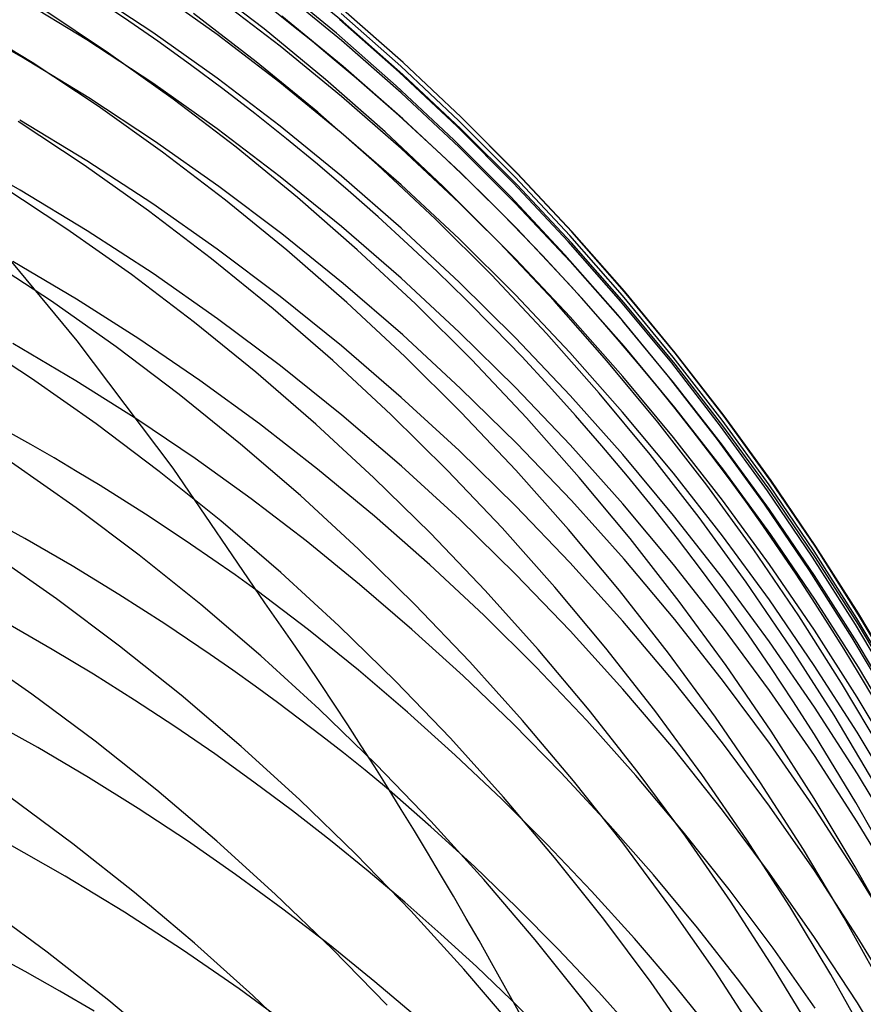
# Model space of a CAD drawing. Extents: x -383 to 1849, y -1185 to -529.
# Tile 846 of 870: x 1839.58 to 1844.78, y -922.63 to -916.56. Entities that reach past the tile are written whole.
import ezdxf

# ---------------------------------------------------------------- set-up
doc = ezdxf.new("R2010")
doc.units = 0
doc.layers.add('PREDEFINITO', color=7, linetype='CONTINUOUS')

msp = doc.modelspace()

# ---------------------------------------------------------------- linework, layer by layer
at = {"layer": 'PREDEFINITO'}
for p, q in [((1841.575492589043, -916.5766038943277, 579.8818756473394), (1841.198018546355, -916.266285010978, 579.8987007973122)), ((1841.088062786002, -916.619893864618, 565.9233117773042), (1840.700450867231, -916.3220688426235, 565.9069933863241)), ((1841.533338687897, -916.6453860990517, 569.9675210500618), (1841.155665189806, -916.3340754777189, 569.9590846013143)), ((1840.40244992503, -916.6416635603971, 589.9057402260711), (1839.996498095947, -916.3734632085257, 589.945605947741)), ((1840.798598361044, -916.6539436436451, 587.8650404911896), (1840.401887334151, -916.3710908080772, 587.9014977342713)), ((1841.564784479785, -916.6912354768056, 581.8666049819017), (1841.187183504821, -916.3811764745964, 581.8902850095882)), ((1839.997186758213, -916.6871368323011, 591.9394544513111), (1839.582669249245, -916.433768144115, 591.9820854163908)), ((1841.186986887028, -916.7253957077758, 585.8486473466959), (1840.799668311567, -916.4286555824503, 585.8815744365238)), ((1840.13062339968, -916.7681867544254, 559.8436550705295), (1839.724453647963, -916.4987025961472, 559.8188483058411)), ((1841.040073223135, -916.8226534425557, 563.9092662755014), (1840.652363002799, -916.5252416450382, 563.8888891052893)), ((1841.930185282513, -916.8487217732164, 573.9903991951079), (1841.562516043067, -916.5246933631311, 573.9908091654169)), ((1841.944000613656, -916.8269412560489, 575.817530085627), (1841.576531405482, -916.5031796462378, 575.8184068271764)), ((1841.944989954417, -916.8273872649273, 577.8294747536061), (1841.577576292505, -916.5042631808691, 577.8378245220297)), ((1839.658977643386, -916.827330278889, 557.8109977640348), (1839.24385262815, -916.5727425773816, 557.7850562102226)), ((1841.574808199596, -916.8505724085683, 583.864881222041), (1841.197324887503, -916.541175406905, 583.8941804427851)), ((1841.92018955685, -916.8854697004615, 571.9961625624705), (1841.552395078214, -916.5614968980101, 571.9923253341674)), ((1841.942937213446, -916.8993559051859, 579.8639503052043), (1841.575492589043, -916.5766038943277, 579.8818756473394)), ((1840.799317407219, -916.9235343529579, 589.8633347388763), (1840.40244992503, -916.6416635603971, 589.9057402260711)), ((1841.465982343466, -916.9306665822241, 565.9404970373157), (1841.088062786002, -916.619893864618, 565.9233117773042)), ((1841.901031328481, -916.9691971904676, 569.9762104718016), (1841.533338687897, -916.6453860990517, 569.9675210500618)), ((1839.593536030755, -916.7920406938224, 593.9645006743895), (1839.383146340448, -916.6713955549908, 593.987168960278)), ((1840.402940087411, -916.9545469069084, 591.8939169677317), (1839.997186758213, -916.6871368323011, 591.9394544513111)), ((1841.185942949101, -916.9500413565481, 587.826401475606), (1840.798598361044, -916.6539436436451, 587.8650404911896)), ((1841.932402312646, -917.013703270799, 581.8415521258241), (1841.564784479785, -916.6912354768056, 581.8666049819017)), ((1840.527745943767, -917.0514390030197, 559.8703243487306), (1840.13062339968, -916.7681867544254, 559.8436550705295)), ((1841.56463091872, -917.0349600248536, 585.8138484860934), (1841.186986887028, -916.7253957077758, 585.8486473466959)), ((1840.007903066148, -917.0440613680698, 593.9167154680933), (1839.593536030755, -916.7920406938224, 593.9645006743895)), ((1840.065308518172, -917.096107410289, 557.8391786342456), (1839.658977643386, -916.827330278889, 557.8109977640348)), ((1841.418093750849, -917.1329993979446, 563.9308133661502), (1841.040073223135, -916.8226534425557, 563.9092662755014)), ((1842.301139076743, -917.1627407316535, 575.8162394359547), (1841.944000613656, -916.8269412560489, 575.817530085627)), ((1842.302067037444, -917.1625221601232, 577.820409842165), (1841.944989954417, -916.8273872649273, 577.8294747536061)), ((1841.942264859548, -917.1723555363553, 583.8339835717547), (1841.574808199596, -916.8505724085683, 583.864881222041)), ((1842.277684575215, -917.2214944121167, 571.9999480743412), (1841.92018955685, -916.8854697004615, 571.9961625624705)), ((1842.287569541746, -917.1847842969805, 573.9896667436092), (1841.930185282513, -916.8487217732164, 573.9903991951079)), ((1841.186797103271, -917.2186201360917, 589.8184637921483), (1840.799317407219, -916.9235343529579, 589.8633347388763)), ((1841.563616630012, -917.2589279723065, 587.7856451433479), (1841.185942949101, -916.9500413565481, 587.826401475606)), ((1841.833906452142, -917.2539271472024, 565.9585221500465), (1841.465982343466, -916.9306665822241, 565.9404970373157)), ((1842.300052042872, -917.234085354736, 579.8449538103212), (1841.942937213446, -916.8993559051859, 579.8639503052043)), ((1840.79962537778, -917.2355460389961, 591.8455565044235), (1840.402940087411, -916.9545469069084, 591.8939169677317)), ((1842.258438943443, -917.3050485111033, 569.9851413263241), (1841.901031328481, -916.9691971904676, 569.9762104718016)), ((1840.413469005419, -917.3100168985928, 593.8657422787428), (1840.007903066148, -917.0440613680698, 593.9167154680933)), ((1840.915516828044, -917.3480026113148, 559.898806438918), (1840.527745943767, -917.0514390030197, 559.8703243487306)), ((1841.932296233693, -917.3568917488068, 585.7772335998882), (1841.56463091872, -917.0349600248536, 585.8138484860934)), ((1842.289733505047, -917.3481244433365, 581.8151654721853), (1841.932402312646, -917.013703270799, 581.8415521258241)), ((1840.462543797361, -917.3786181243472, 557.8695412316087), (1840.065308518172, -917.096107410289, 557.8391786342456)), ((1841.786121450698, -917.4558199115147, 563.9534955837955), (1841.418093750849, -917.1329993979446, 563.9308133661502)), ((1839.979480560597, -917.4576887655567, 555.8430497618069), (1839.573006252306, -917.1895535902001, 555.8115017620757)), ((1839.99701440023, -917.4318865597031, 595.8817924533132), (1839.582507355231, -917.1804987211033, 595.9347068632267)), ((1842.299394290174, -917.5060701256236, 583.801534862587), (1841.942264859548, -917.1723555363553, 583.8339835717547)), ((1842.634364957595, -917.5324206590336, 573.988615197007), (1842.287569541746, -917.1847842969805, 573.9896667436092)), ((1842.647646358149, -917.5101182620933, 575.8145395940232), (1842.301139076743, -917.1627407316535, 575.8162394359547)), ((1842.648507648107, -917.5092110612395, 577.810645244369), (1842.302067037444, -917.1625221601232, 577.820409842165)), ((1841.18693877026, -917.5296818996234, 591.7944566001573), (1840.79962537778, -917.2355460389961, 591.8455565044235)), ((1841.56458557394, -917.5264654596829, 589.7712016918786), (1841.186797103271, -917.2186201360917, 589.8184637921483)), ((1842.191532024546, -917.5892157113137, 565.9773600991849), (1841.833906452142, -917.2539271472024, 565.9585221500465)), ((1842.624576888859, -917.5691099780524, 572.0036781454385), (1842.277684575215, -917.2214944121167, 571.9999480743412)), ((1842.646536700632, -917.5803365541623, 579.8249152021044), (1842.300052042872, -917.234085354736, 579.8449538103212)), ((1840.809932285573, -917.5894604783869, 593.8116733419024), (1840.413469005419, -917.3100168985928, 593.8657422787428)), ((1841.931314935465, -917.5801475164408, 587.742835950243), (1841.563616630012, -917.2589279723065, 587.7856451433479)), ((1842.60525736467, -917.6524798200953, 569.9943020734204), (1842.258438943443, -917.3050485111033, 569.9851413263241)), ((1841.293631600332, -917.6574208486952, 559.9290516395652), (1840.915516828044, -917.3480026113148, 559.898806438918)), ((1842.289678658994, -917.6907340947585, 585.7388584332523), (1841.932296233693, -917.3568917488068, 585.7772335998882)), ((1842.636474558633, -917.6940435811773, 581.7874840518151), (1842.289733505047, -917.3481244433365, 581.8151654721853)), ((1840.402761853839, -917.6971922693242, 595.8253996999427), (1839.99701440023, -917.4318865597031, 595.8817924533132)), ((1840.850382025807, -917.6744065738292, 557.902027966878), (1840.462543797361, -917.3786181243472, 557.8695412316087)), ((1839.584776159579, -917.6120275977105, 597.889571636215), (1839.374406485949, -917.4921517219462, 597.9170622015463)), ((1840.376869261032, -917.7395108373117, 555.8770895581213), (1839.979480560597, -917.4576887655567, 555.8430497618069)), ((1842.143853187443, -917.7906553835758, 563.9772781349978), (1841.786121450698, -917.4558199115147, 563.9534955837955)), ((1841.564576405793, -917.8365021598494, 591.7407007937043), (1841.18693877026, -917.5296818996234, 591.7944566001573)), ((1841.932379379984, -917.8466148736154, 589.7216227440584), (1841.56458557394, -917.5264654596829, 589.7712016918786)), ((1842.645895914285, -917.8512615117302, 583.7675824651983), (1842.299394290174, -917.5060701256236, 583.801534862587)), ((1842.970267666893, -917.8911705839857, 573.987247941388), (1842.634364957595, -917.5324206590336, 573.988615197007)), ((1842.983222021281, -917.8686140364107, 575.8124352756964), (1842.647646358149, -917.5101182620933, 575.8145395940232)), ((1842.984011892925, -917.8669971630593, 577.8001964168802), (1842.648507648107, -917.5092110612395, 577.810645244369)), ((1839.872987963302, -917.8520061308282, 553.853170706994), (1839.46643917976, -917.5847503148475, 553.8183001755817)), ((1839.999137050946, -917.8624329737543, 597.831711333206), (1839.584776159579, -917.6120275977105, 597.889571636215)), ((1841.196991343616, -917.8819453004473, 593.7546008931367), (1840.809932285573, -917.5894604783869, 593.8116733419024)), ((1842.28873339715, -917.9132440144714, 587.6980383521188), (1841.931314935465, -917.5801475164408, 587.742835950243)), ((1842.538555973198, -917.9360724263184, 565.9969838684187), (1842.191532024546, -917.5892157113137, 565.9773600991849)), ((1842.960563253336, -917.9278553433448, 572.0073490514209), (1842.624576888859, -917.5691099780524, 572.0036781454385)), ((1842.982090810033, -917.9376538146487, 579.8038635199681), (1842.646536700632, -917.5803365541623, 579.8249152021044)), ((1841.228521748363, -917.9830169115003, 557.9365812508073), (1840.850382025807, -917.6744065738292, 557.902027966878)), ((1841.661785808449, -917.979236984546, 559.9610102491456), (1841.293631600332, -917.6574208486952, 559.9290516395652)), ((1842.941182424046, -918.0110308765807, 570.0036811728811), (1842.60525736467, -917.6524798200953, 569.9943020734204)), ((1840.764870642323, -918.0345653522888, 555.9135561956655), (1840.376869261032, -917.7395108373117, 555.8770895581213)), ((1840.799445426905, -917.9759668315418, 595.7656306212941), (1840.402761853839, -917.6971922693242, 595.8253996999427)), ((1842.636474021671, -918.036030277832, 585.6987787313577), (1842.289678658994, -917.6907340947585, 585.7388584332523)), ((1842.972321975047, -918.0510052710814, 581.7585468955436), (1842.636474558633, -917.6940435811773, 581.7874840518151)), ((1842.490985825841, -918.1370462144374, 564.0021262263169), (1842.143853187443, -917.7906553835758, 563.9772781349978)), ((1839.937596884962, -918.5399911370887, 600.7699130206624), (1839.325386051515, -917.8034295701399, 599.3525737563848)), ((1840.270524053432, -918.1328761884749, 553.8908354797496), (1839.872987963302, -917.8520061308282, 553.853170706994)), ((1841.932234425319, -918.1555544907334, 591.6843726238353), (1841.564576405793, -917.8365021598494, 591.7407007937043)), ((1842.289875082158, -918.1786129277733, 589.6698012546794), (1841.932379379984, -917.8466148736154, 589.7216227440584)), ((1842.981469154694, -918.2074750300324, 583.7321737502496), (1842.645895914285, -917.8512615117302, 583.7675824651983)), ((1840.40474008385, -918.1266712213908, 597.7701043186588), (1839.999137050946, -917.8624329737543, 597.831711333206)), ((1841.574344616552, -918.1870245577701, 593.6946171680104), (1841.196991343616, -917.8819453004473, 593.7546008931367)), ((1842.635567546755, -918.2577614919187, 587.6513168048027), (1842.28873339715, -917.9132440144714, 587.6980383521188)), ((1843.294973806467, -918.2605737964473, 573.9855683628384), (1842.970267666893, -917.8911705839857, 573.987247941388)), ((1843.307565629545, -918.2377682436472, 575.8099311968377), (1842.983222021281, -917.8686140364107, 575.8124352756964)), ((1843.308279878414, -918.2354236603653, 577.7890788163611), (1842.984011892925, -917.8669971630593, 577.8001964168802)), ((1841.18676083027, -918.2677612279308, 595.7025872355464), (1840.799445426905, -917.9759668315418, 595.7656306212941)), ((1841.596661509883, -918.3039932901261, 557.9731434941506), (1841.228521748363, -917.9830169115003, 557.9365812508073)), ((1842.019675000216, -918.3129942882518, 559.9946325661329), (1841.661785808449, -917.979236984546, 559.9610102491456)), ((1842.874675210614, -918.2940374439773, 566.0173664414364), (1842.538555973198, -917.9360724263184, 565.9969838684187)), ((1843.285340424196, -918.2972694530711, 572.0109570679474), (1842.960563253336, -917.9278553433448, 572.0073490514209)), ((1843.306413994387, -918.3055814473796, 579.7818278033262), (1842.982090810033, -917.9376538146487, 579.8038635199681)), ((1839.778286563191, -918.2970220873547, 551.8737770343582), (1839.371701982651, -918.0305047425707, 551.835551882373)), ((1841.143182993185, -918.3423978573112, 555.9523847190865), (1840.764870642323, -918.0345653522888, 555.9135561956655)), ((1842.972378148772, -918.3923235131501, 585.6570502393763), (1842.636474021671, -918.036030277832, 585.6987787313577)), ((1843.265909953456, -918.3802414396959, 570.013267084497), (1842.941182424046, -918.0110308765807, 570.0036811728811)), ((1839.932120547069, -918.28408826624, 599.7819917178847), (1839.540731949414, -918.0519658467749, 599.8403149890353)), ((1843.296972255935, -918.418554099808, 581.728393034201), (1842.972321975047, -918.0510052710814, 581.7585468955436)), ((1840.658741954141, -918.4269096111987, 553.931222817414), (1840.270524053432, -918.1328761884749, 553.8908354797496)), ((1840.801281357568, -918.4042959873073, 597.7048612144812), (1840.40474008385, -918.1266712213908, 597.7701043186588)), ((1842.28960896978, -918.4863865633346, 591.6255556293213), (1841.932234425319, -918.1555544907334, 591.6843726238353)), ((1842.827216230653, -918.4945328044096, 564.028005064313), (1842.490985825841, -918.1370462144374, 564.0021262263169)), ((1841.941690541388, -918.5042514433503, 593.6318144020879), (1841.574344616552, -918.1870245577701, 593.6946171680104)), ((1842.636769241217, -918.5220041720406, 589.6158115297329), (1842.289875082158, -918.1786129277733, 589.6698012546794)), ((1843.305813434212, -918.5742560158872, 583.6953560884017), (1842.981469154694, -918.2074750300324, 583.7321737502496)), ((1840.315755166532, -918.5284442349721, 599.720098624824), (1839.932120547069, -918.28408826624, 599.7819917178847)), ((1841.564403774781, -918.5721264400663, 595.6363715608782), (1841.18676083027, -918.2677612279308, 595.7025872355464)), ((1842.971512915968, -918.6132439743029, 587.6027357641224), (1842.635567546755, -918.2577614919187, 587.6513168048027)), ((1843.60817951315, -918.6401700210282, 573.9835798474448), (1843.294973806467, -918.2605737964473, 573.9855683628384)), ((1843.620376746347, -918.6171210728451, 575.8070320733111), (1843.307565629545, -918.2377682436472, 575.8099311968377)), ((1843.621011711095, -918.6140337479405, 577.7773078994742), (1843.308279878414, -918.2354236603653, 577.7890788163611)), ((1840.175837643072, -918.5770731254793, 551.9151026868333), (1839.778286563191, -918.2970220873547, 551.8737770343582)), ((1841.511504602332, -918.6625538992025, 555.993510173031), (1841.143182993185, -918.3423978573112, 555.9523847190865)), ((1841.95449985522, -918.636879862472, 558.0116571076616), (1841.596661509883, -918.3039932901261, 557.9731434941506)), ((1842.366994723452, -918.6582360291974, 560.0298688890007), (1842.019675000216, -918.3129942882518, 559.9946325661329)), ((1843.199586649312, -918.6626509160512, 566.0384808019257), (1842.874675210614, -918.2940374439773, 566.0173664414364)), ((1843.598605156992, -918.6768912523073, 572.0144984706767), (1843.285340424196, -918.2972694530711, 572.0109570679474)), ((1843.619205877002, -918.6836637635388, 579.758837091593), (1843.306413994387, -918.3055814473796, 579.7818278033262)), ((1841.188456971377, -918.6948609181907, 597.6360926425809), (1840.801281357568, -918.4042959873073, 597.7048612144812)), ((1843.297086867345, -918.7591570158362, 585.61372870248), (1842.972378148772, -918.3923235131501, 585.6570502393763)), ((1843.579135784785, -918.7596512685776, 570.0230482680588), (1843.265909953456, -918.3802414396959, 570.013267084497)), ((1841.037336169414, -918.7336555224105, 553.9742610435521), (1840.658741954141, -918.4269096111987, 553.931222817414)), ((1843.61012190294, -918.7962346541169, 581.697061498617), (1843.296972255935, -918.418554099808, 581.728393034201)), ((1839.654821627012, -918.772268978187, 549.9037548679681), (1839.247674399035, -918.5062047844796, 549.862129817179)), ((1840.691384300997, -918.7846662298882, 599.6547344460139), (1840.315755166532, -918.5284442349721, 599.720098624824)), ((1842.298727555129, -918.8331791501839, 593.5662848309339), (1841.941690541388, -918.5042514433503, 593.6318144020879)), ((1842.636396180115, -918.8285460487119, 591.5643333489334), (1842.28960896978, -918.4863865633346, 591.6255556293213)), ((1842.972758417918, -918.8763331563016, 589.5597278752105), (1842.636769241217, -918.5220041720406, 589.6158115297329)), ((1843.152241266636, -918.8626555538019, 564.054879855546), (1842.827216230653, -918.4945328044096, 564.028005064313)), ((1839.929033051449, -918.7858956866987, 601.7130623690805), (1839.540442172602, -918.5567632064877, 601.7753879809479)), ((1840.527951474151, -919.3240878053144, 602.1619014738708), (1839.937596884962, -918.5399911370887, 600.7699130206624)), ((1840.564051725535, -918.8702099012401, 551.9594499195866), (1840.175837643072, -918.5770731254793, 551.9151026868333)), ((1841.932069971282, -918.8886134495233, 595.5670856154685), (1841.564403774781, -918.5721264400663, 595.6363715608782)), ((1843.618628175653, -918.9511498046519, 583.6571768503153), (1843.305813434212, -918.5742560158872, 583.6953560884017)), ((1842.301735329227, -918.9812207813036, 558.052064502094), (1841.95449985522, -918.636879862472, 558.0116571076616)), ((1843.296265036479, -918.9792354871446, 587.5523596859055), (1842.971512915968, -918.6132439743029, 587.6027357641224)), ((1843.90958092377, -919.029498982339, 573.9812857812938), (1843.60817951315, -918.6401700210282, 573.9835798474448)), ((1843.921354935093, -919.0062127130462, 575.8037426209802), (1843.620376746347, -918.6171210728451, 575.8070320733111)), ((1843.921907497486, -919.0023706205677, 577.7648991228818), (1843.621011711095, -918.6140337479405, 577.7773078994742)), ((1841.56596302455, -918.9979196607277, 597.563909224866), (1841.188456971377, -918.6948609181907, 597.6360926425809)), ((1841.869533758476, -918.994579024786, 556.0368676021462), (1841.511504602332, -918.6625538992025, 555.993510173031)), ((1842.703440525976, -919.0145054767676, 560.0666695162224), (1842.366994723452, -918.6582360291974, 560.0298688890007)), ((1843.51298720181, -919.0414529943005, 566.0602999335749), (1843.199586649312, -918.6626509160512, 566.0384808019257)), ((1843.900054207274, -919.0662596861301, 572.0179695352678), (1843.598605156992, -918.6768912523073, 572.0144984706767)), ((1843.920166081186, -919.0714450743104, 579.734920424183), (1843.619205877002, -918.6836637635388, 579.758837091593)), ((1841.406001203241, -919.0526630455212, 554.0198784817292), (1841.037336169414, -918.7336555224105, 553.9742610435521)), ((1843.610296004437, -919.1360740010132, 585.5688698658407), (1843.297086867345, -918.7591570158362, 585.61372870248)), ((1843.88055574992, -919.1488001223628, 570.0330131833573), (1843.579135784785, -918.7596512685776, 570.0230482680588)), ((1840.052964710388, -919.0518647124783, 549.9488035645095), (1839.654821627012, -918.772268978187, 549.9037548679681)), ((1840.309981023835, -919.0270143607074, 601.6469849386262), (1839.929033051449, -918.7858956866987, 601.7130623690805)), ((1841.058756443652, -919.0523867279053, 599.585997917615), (1840.691384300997, -918.7846662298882, 599.6547344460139)), ((1842.972292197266, -919.1815806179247, 591.5007893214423), (1842.636396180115, -918.8285460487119, 591.5643333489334)), ((1843.911467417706, -919.1835915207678, 581.6645913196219), (1843.61012190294, -918.7962346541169, 581.697061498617)), ((1840.942625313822, -919.1759844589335, 552.0067398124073), (1840.564051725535, -918.8702099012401, 551.9594499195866)), ((1842.289455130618, -919.2167732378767, 595.4948314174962), (1841.932069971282, -918.8886134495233, 595.5670856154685)), ((1842.64515409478, -919.1733608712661, 593.4981206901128), (1842.298727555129, -918.8331791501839, 593.5662848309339)), ((1843.297539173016, -919.2411444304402, 589.5016245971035), (1842.972758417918, -918.8763331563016, 589.5597278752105)), ((1843.46575779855, -919.2409548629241, 564.0827158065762), (1843.152241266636, -918.8626555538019, 564.054879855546)), ((1843.919612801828, -919.3377017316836, 583.6176834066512), (1843.618628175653, -918.9511498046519, 583.6571768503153)), ((1841.933495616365, -919.3130258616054, 597.4884215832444), (1841.56596302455, -918.9979196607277, 597.563909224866)), ((1842.216968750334, -919.3380187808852, 556.0823920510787), (1841.869533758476, -918.994579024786, 556.0368676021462)), ((1842.638066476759, -919.3365601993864, 558.0943080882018), (1842.301735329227, -918.9812207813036, 558.052064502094)), ((1843.609519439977, -919.3552800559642, 587.5002530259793), (1843.296265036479, -918.9792354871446, 587.5523596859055)), ((1844.21019975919, -919.4045833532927, 575.8000675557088), (1843.921354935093, -919.0062127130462, 575.8037426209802)), ((1844.210667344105, -919.3999774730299, 577.7518679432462), (1843.921907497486, -919.0023706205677, 577.7648991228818)), ((1840.441798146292, -919.3445407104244, 549.997188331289), (1840.052964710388, -919.0518647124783, 549.9488035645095)), ((1840.6627069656, -919.2655477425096, 601.5811918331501), (1840.309981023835, -919.0270143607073, 601.6469849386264)), ((1841.41762008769, -919.3312382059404, 599.5139877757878), (1841.058756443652, -919.0523867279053, 599.585997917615)), ((1841.764431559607, -919.3834813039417, 554.0680034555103), (1841.406001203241, -919.0526630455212, 554.0198784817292)), ((1843.02870795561, -919.3813459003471, 560.1049847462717), (1842.703440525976, -919.0145054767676, 560.0666695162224)), ((1843.814573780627, -919.429983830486, 566.0827968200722), (1843.51298720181, -919.0414529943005, 566.0602999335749)), ((1844.189384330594, -919.4649136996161, 572.0213665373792), (1843.900054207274, -919.0662596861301, 572.0179695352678)), ((1844.198874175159, -919.4281004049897, 573.9786895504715), (1843.90958092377, -919.029498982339, 573.9812857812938)), ((1844.20899423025, -919.4684696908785, 579.71010684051), (1843.920166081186, -919.0714450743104, 579.734920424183)), ((1841.311254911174, -919.4939488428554, 552.0568934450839), (1840.942625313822, -919.1759844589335, 552.0067398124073)), ((1842.980668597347, -919.5243497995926, 593.4274142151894), (1842.64515409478, -919.1733608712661, 593.4981206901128)), ((1843.296993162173, -919.5450379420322, 591.4350070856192), (1842.972292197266, -919.1815806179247, 591.5007893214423)), ((1843.911701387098, -919.522617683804, 585.5225294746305), (1843.610296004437, -919.1360740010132, 585.5688698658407)), ((1844.169865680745, -919.547227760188, 570.0431502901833), (1843.88055574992, -919.1488001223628, 570.0330131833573)), ((1844.200705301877, -919.58016928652, 581.6310215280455), (1843.911467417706, -919.1835915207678, 581.6645913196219)), ((1842.636254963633, -919.5561567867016, 595.4197109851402), (1842.289455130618, -919.2167732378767, 595.4948314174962)), ((1843.610808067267, -919.6159825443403, 589.4415760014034), (1843.297539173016, -919.2411444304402, 589.5016245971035)), ((1843.767462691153, -919.6289711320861, 564.1114781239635), (1843.46575779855, -919.2409548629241, 564.0827158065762)), ((1839.930396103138, -919.568612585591, 547.9928932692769), (1839.532032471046, -919.2899085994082, 547.9442132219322)), ((1841.008181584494, -919.5141630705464, 601.5122284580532), (1840.6627069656, -919.2655477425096, 601.5811918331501)), ((1842.290750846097, -919.6397331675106, 597.4097403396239), (1841.933495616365, -919.3130258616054, 597.4884215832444)), ((1840.821016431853, -919.6498456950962, 550.048821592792), (1840.441798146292, -919.3445407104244, 549.997188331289)), ((1841.093305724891, -920.153513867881, 603.5278983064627), (1840.527951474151, -919.3240878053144, 602.1619014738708)), ((1841.7677237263, -919.6208531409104, 599.4388027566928), (1841.41762008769, -919.3312382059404, 599.5139877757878)), ((1842.553507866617, -919.6924187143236, 556.1300185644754), (1842.216968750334, -919.3380187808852, 556.0823920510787)), ((1842.963191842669, -919.7024422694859, 558.138330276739), (1842.638066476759, -919.3365601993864, 558.0943080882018)), ((1843.91097165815, -919.740921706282, 587.4464802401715), (1843.609519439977, -919.3552800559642, 587.5002530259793)), ((1844.20846673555, -919.7334571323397, 583.5769231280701), (1843.919612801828, -919.3377017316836, 583.6176834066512)), ((1842.112321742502, -919.7256594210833, 554.1185642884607), (1841.764431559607, -919.3834813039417, 554.0680034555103)), ((1843.342492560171, -919.7583005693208, 560.1447648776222), (1843.02870795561, -919.3813459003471, 560.1049847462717)), ((1844.104043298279, -919.8277835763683, 566.1059444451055), (1843.814573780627, -919.429983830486, 566.0827968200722)), ((1844.475755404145, -919.8355140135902, 573.9757945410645), (1844.198874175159, -919.4281004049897, 573.9786895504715)), ((1844.486610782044, -919.8117731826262, 575.7960115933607), (1844.21019975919, -919.4045833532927, 575.8000675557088)), ((1844.486991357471, -919.80639750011, 577.7382298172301), (1844.210667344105, -919.3999774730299, 577.7518679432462)), ((1841.669637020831, -919.823655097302, 552.1098318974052), (1841.311254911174, -919.4939488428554, 552.0568934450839)), ((1844.466292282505, -919.8723922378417, 572.0246857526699), (1844.189384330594, -919.4649136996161, 572.0213665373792)), ((1844.485389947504, -919.8742819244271, 579.6844253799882), (1844.20899423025, -919.4684696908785, 579.71010684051)), ((1841.346197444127, -919.7725588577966, 601.4401821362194), (1841.008181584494, -919.5141630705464, 601.5122284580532)), ((1842.972165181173, -919.906315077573, 595.3418263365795), (1842.636254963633, -919.5561567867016, 595.4197109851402)), ((1843.304969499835, -919.885699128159, 593.3542576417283), (1842.980668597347, -919.5243497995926, 593.4274142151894)), ((1843.610195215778, -919.9184656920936, 591.3670701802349), (1843.296993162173, -919.5450379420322, 591.4350070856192)), ((1844.200998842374, -919.918331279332, 585.4747632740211), (1843.911701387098, -919.522617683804, 585.5225294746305)), ((1844.446761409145, -919.95447394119, 570.0534480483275), (1844.169865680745, -919.547227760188, 570.0431502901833)), ((1840.319466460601, -919.8603299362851, 548.0452091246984), (1839.930396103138, -919.568612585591, 547.9928932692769)), ((1843.912261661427, -920.0003920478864, 589.3796563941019), (1843.610808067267, -919.6159825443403, 589.4415760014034)), ((1844.477532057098, -919.9855125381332, 581.5963911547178), (1844.200705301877, -919.58016928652, 581.6310215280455)), ((1841.190314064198, -919.9673283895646, 550.1036157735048), (1840.821016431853, -919.6498456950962, 550.048821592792)), ((1842.108815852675, -919.9208640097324, 599.3605415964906), (1841.7677237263, -919.6208531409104, 599.4388027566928)), ((1842.637424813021, -919.9775952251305, 597.3279761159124), (1842.290750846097, -919.6397331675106, 597.4097403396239)), ((1844.057052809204, -920.0262447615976, 564.141132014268), (1843.767462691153, -919.6289711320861, 564.1114781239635)), ((1842.449366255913, -920.0787465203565, 554.1714893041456), (1842.112321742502, -919.7256594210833, 554.1185642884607)), ((1842.878849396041, -920.0573243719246, 556.1796821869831), (1842.553507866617, -919.6924187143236, 556.1300185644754)), ((1843.27680997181, -920.0784111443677, 558.1840734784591), (1842.963191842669, -919.7024422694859, 558.138330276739)), ((1844.200317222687, -920.1357044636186, 587.3911057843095), (1843.91097165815, -919.740921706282, 587.4464802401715)), ((1844.48488939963, -920.1379613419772, 583.5349433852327), (1844.20846673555, -919.7334571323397, 583.5769231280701)), ((1841.676547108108, -920.0404336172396, 601.3651401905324), (1841.346197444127, -919.7725588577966, 601.4401821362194)), ((1843.644489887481, -920.1449127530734, 560.1859602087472), (1843.342492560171, -919.7583005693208, 560.1447648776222)), ((1839.808325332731, -920.1291635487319, 546.0488951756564), (1839.410087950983, -919.8513797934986, 545.996578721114)), ((1840.698937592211, -920.164610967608, 548.1010657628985), (1840.319466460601, -919.8603299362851, 548.0452091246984)), ((1842.017468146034, -920.1646552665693, 552.1654762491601), (1841.669637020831, -919.823655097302, 552.1098318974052)), ((1844.381092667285, -920.2343923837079, 566.1297157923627), (1844.104043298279, -919.8277835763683, 566.1059444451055)), ((1844.73992074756, -920.2512795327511, 573.9726041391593), (1844.475755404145, -919.8355140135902, 573.9757945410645)), ((1844.750287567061, -920.2273223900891, 575.7915794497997), (1844.486610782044, -919.8117731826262, 575.7960115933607)), ((1844.750579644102, -920.2211738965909, 577.7240002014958), (1844.486991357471, -919.80639750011, 577.7382298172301)), ((1842.440644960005, -920.2309032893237, 599.2793030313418), (1842.108815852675, -919.9208640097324, 599.3605415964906)), ((1843.296881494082, -920.266799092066, 595.2612794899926), (1842.972165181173, -919.906315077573, 595.3418263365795)), ((1843.617755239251, -920.2569620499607, 593.2787432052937), (1843.304969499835, -919.885699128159, 593.3542576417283)), ((1843.91159449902, -920.301411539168, 591.2970621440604), (1843.610195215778, -919.9184656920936, 591.3670701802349)), ((1844.477884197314, -920.3227580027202, 585.4256270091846), (1844.200998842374, -919.918331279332, 585.4747632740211)), ((1844.730474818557, -920.2882342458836, 572.0279234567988), (1844.466292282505, -919.8723922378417, 572.0246857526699)), ((1844.749052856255, -920.2884260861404, 579.6579050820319), (1844.485389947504, -919.8742819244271, 579.6844253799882)), ((1841.549385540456, -920.2965375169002, 550.1614832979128), (1841.190314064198, -919.9673283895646, 550.1036157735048)), ((1842.973213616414, -920.326165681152, 597.2432395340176), (1842.637424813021, -919.9775952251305, 597.3279761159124)), ((1844.710938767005, -920.3700784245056, 570.0638949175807), (1844.446761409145, -919.95447394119, 570.0534480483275)), ((1841.999023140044, -920.3174858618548, 601.287189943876), (1841.676547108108, -920.0404336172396, 601.3651401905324)), ((1844.201596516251, -920.3939174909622, 589.3159400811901), (1843.912261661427, -920.0003920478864, 589.3796563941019)), ((1844.334225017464, -920.4323161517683, 564.1716426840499), (1844.057052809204, -920.0262447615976, 564.141132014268)), ((1844.741644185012, -920.399165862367, 581.560739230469), (1844.477532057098, -919.9855125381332, 581.5963911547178)), ((1841.360539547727, -920.3206578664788, 603.3383407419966), (1841.04537874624, -920.0799173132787, 603.4105975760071)), ((1842.775259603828, -920.4422917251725, 554.2267068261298), (1842.449366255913, -920.0787465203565, 554.1714893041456)), ((1843.192691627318, -920.4322813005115, 556.2313179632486), (1842.878849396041, -920.0573243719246, 556.1796821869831)), ((1843.578619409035, -920.4640109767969, 558.2314801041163), (1843.27680997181, -920.0784111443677, 558.1840734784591)), ((1840.197275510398, -920.4198488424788, 546.1051338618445), (1839.808325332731, -920.1291635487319, 546.0488951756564)), ((1841.068503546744, -920.4810059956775, 548.1603681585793), (1840.698937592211, -920.164610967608, 548.1010657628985)), ((1842.354444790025, -920.5165013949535, 552.2237475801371), (1842.017468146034, -920.1646552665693, 552.1654762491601)), ((1843.934395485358, -920.5407257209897, 560.2285210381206), (1843.644489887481, -920.1449127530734, 560.1859602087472)), ((1844.477251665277, -920.5391723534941, 587.3341941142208), (1844.200317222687, -920.1357044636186, 587.3911057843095)), ((1844.748580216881, -920.5507596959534, 583.4917915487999), (1844.48488939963, -920.1379613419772, 583.5349433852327)), ((1845.001132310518, -920.6438498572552, 577.7091945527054), (1844.750579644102, -920.2211738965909, 577.7240002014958)), ((1842.762959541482, -920.5506034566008, 599.1951857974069), (1842.440644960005, -920.2309032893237, 599.2793030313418)), ((1843.610099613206, -920.6371598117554, 595.1781724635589), (1843.296881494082, -920.266799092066, 595.2612794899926)), ((1843.918724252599, -920.6376917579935, 593.2009631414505), (1843.617755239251, -920.2569620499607, 593.2787432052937)), ((1844.645418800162, -920.6493504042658, 566.1540838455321), (1844.381092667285, -920.2343923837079, 566.1297157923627)), ((1844.991066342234, -920.6749366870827, 573.9691217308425), (1844.73992074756, -920.2512795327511, 573.9726041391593)), ((1845.000929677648, -920.650771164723, 575.7867758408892), (1844.750287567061, -920.2273223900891, 575.7915794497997)), ((1839.782202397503, -920.4405997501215, 607.4752859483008), (1839.52324419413, -920.2924915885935, 607.525055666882)), ((1841.669007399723, -920.5696042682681, 603.2633130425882), (1841.360539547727, -920.3206578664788, 603.3383407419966)), ((1841.897925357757, -920.6370218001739, 550.2223365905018), (1841.549385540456, -920.2965375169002, 550.1614832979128)), ((1842.313418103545, -920.6034141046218, 601.2064187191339), (1841.999023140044, -920.3174858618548, 601.287189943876)), ((1843.297813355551, -920.6849981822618, 597.1556412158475), (1842.973213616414, -920.326165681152, 597.2432395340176)), ((1844.200887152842, -920.6934231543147, 591.2250665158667), (1843.91159449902, -920.301411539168, 591.2970621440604)), ((1844.742053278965, -920.7354410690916, 585.3751764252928), (1844.477884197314, -920.3227580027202, 585.4256270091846)), ((1844.981628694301, -920.7119786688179, 572.0310759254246), (1844.730474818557, -920.2882342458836, 572.0279234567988)), ((1844.999682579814, -920.710446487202, 579.6305749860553), (1844.749052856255, -920.2884260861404, 579.6579050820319)), ((1844.478509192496, -920.796103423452, 589.2505013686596), (1844.201596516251, -920.3939174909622, 589.3159400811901)), ((1844.962093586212, -920.7935809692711, 570.0744793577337), (1844.710938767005, -920.3700784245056, 570.0638949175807)), ((1844.992738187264, -920.820673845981, 581.524104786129), (1844.741644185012, -920.399165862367, 581.560739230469)), ((1839.657962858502, -920.7169029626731, 544.1158962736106), (1839.259306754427, -920.4401355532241, 544.0599751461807)), ((1840.037843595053, -920.5939612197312, 607.4235272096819), (1839.782202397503, -920.4405997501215, 607.4752859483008)), ((1840.576633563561, -920.7229901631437, 546.1651930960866), (1840.197275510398, -920.4198488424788, 546.1051338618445)), ((1843.089696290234, -920.8158441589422, 554.2841451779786), (1842.775259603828, -920.4422917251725, 554.2267068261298)), ((1843.494732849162, -920.816835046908, 556.2848609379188), (1843.192691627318, -920.4322813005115, 556.2313179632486)), ((1843.868318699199, -920.8587859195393, 558.2804925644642), (1843.578619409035, -920.4640109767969, 558.2314801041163)), ((1844.598676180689, -920.846725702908, 564.2029753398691), (1844.334225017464, -920.4323161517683, 564.1716426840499)), ((1841.427858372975, -920.8090653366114, 548.2230212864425), (1841.068503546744, -920.4810059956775, 548.1603681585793)), ((1842.680263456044, -920.8787455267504, 552.2845669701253), (1842.354444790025, -920.5165013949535, 552.2237475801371)), ((1841.970613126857, -920.8265121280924, 603.1855905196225), (1841.669007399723, -920.5696042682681, 603.2633130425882)), ((1843.075508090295, -920.8795969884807, 599.1082886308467), (1842.762959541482, -920.5506034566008, 599.1951857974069)), ((1844.211904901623, -920.9452827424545, 560.2723976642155), (1843.934395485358, -920.5407257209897, 560.2285210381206)), ((1844.741470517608, -920.9508694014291, 587.2758096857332), (1844.477251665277, -920.5391723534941, 587.3341941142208)), ((1844.999238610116, -920.9713975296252, 583.4475149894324), (1844.748580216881, -920.5507596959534, 583.4917915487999)), ((1840.290095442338, -920.7524722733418, 607.3698162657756), (1840.037843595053, -920.5939612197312, 607.4235272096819)), ((1842.235628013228, -920.9883299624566, 550.2860880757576), (1841.897925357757, -920.6370218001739, 550.2223365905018)), ((1842.619524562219, -920.8979168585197, 601.1229138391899), (1842.313418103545, -920.6034141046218, 601.2064187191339)), ((1843.911515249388, -921.0169482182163, 595.0926072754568), (1843.610099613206, -920.6371598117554, 595.1781724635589)), ((1844.207574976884, -921.0274414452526, 593.1210096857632), (1843.918724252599, -920.6376917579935, 593.2009631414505)), ((1844.896718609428, -921.0721977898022, 566.1790215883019), (1844.645418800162, -920.6493504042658, 566.1540838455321)), ((1843.610920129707, -921.053646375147, 597.06529178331), (1843.297813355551, -920.6849981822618, 597.1556412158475)), ((1844.477769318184, -921.0940482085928, 591.1511668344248), (1844.200887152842, -920.6934231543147, 591.2250665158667)), ((1840.047381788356, -921.006506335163, 544.1760376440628), (1839.657962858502, -920.7169029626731, 544.1158962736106)), ((1840.538885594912, -920.916029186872, 607.3141899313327), (1840.290095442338, -920.7524722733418, 607.3698162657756)), ((1840.9460945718, -921.0381419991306, 546.2289711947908), (1840.576633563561, -920.7229901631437, 546.1651930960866)), ((1844.993201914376, -921.1559236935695, 585.3234672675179), (1844.742053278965, -920.7354410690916, 585.3751764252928)), ((1841.776696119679, -921.1483393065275, 548.2889301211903), (1841.427858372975, -920.8090653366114, 548.2230212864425)), ((1842.265187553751, -921.091137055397, 603.1052492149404), (1841.970613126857, -920.8265121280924, 603.1855905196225)), ((1843.392370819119, -921.1989529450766, 554.3437326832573), (1843.089696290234, -920.8158441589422, 554.2841451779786)), ((1843.784671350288, -921.2105311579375, 556.3402461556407), (1843.494732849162, -920.816835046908, 556.2848609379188)), ((1844.742696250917, -921.2064943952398, 589.1834145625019), (1844.478509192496, -920.796103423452, 589.2505013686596)), ((1839.693413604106, -921.045164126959, 609.3838693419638), (1839.376039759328, -920.8688401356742, 609.4469066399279)), ((1842.994620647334, -921.2509397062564, 552.3478554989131), (1842.680263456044, -920.8787455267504, 552.2845669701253)), ((1843.378039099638, -921.2175163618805, 599.0187102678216), (1843.075508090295, -920.8795969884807, 599.1082886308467)), ((1844.145606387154, -921.2622801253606, 558.3310532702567), (1843.868318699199, -920.8587859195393, 558.2804925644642)), ((1844.85010316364, -921.2690138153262, 564.235095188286), (1844.598676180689, -920.846725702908, 564.2029753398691)), ((1840.784141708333, -921.0845282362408, 607.2566850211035), (1840.538885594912, -920.916029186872, 607.3141899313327)), ((1842.917135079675, -921.2006926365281, 601.0367626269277), (1842.619524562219, -920.8979168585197, 601.1229138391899)), ((1844.476713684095, -921.3581270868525, 560.3175403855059), (1844.211904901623, -920.9452827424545, 560.2723976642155)), ((1844.99266931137, -921.370339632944, 587.2160169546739), (1844.741470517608, -920.9508694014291, 587.2758096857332)), ((1840.42725602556, -921.3085013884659, 544.2402900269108), (1840.047381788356, -921.006506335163, 544.1760376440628)), ((1842.562188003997, -921.3500107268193, 550.3526501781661), (1842.235628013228, -920.9883299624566, 550.2860880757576)), ((1840.005898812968, -921.2292829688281, 609.3177053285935), (1839.693413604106, -921.045164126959, 609.3838693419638)), ((1841.30535361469, -921.3648588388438, 546.2963664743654), (1840.9460945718, -921.0381419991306, 546.2289711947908)), ((1843.91223003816, -921.4316639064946, 596.9723018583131), (1843.610920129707, -921.053646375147, 597.06529178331)), ((1844.200824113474, -921.4057152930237, 595.0046859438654), (1843.911515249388, -921.0169482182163, 595.0926072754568)), ((1844.484005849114, -921.4257643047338, 593.0389750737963), (1844.207574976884, -921.0274414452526, 593.1210096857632)), ((1841.025791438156, -921.2578656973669, 607.1973383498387), (1840.784141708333, -921.0845282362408, 607.2566850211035)), ((1842.552561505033, -921.3632346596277, 603.0223651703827), (1842.265187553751, -921.091137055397, 603.1052492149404)), ((1844.741937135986, -921.5028343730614, 591.0754466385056), (1844.477769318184, -921.0940482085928, 591.1511668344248)), ((1842.114710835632, -921.4983782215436, 548.3579996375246), (1841.776696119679, -921.1483393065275, 548.2889301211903)), ((1840.313364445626, -921.4210102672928, 609.2484848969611), (1840.005898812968, -921.2292829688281, 609.3177053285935)), ((1843.206042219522, -921.5114399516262, 600.9480524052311), (1842.917135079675, -921.2006926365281, 601.0367626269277)), ((1843.297212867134, -921.6326359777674, 552.4135342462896), (1842.994620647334, -921.2509397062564, 552.3478554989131)), ((1843.670301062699, -921.5639940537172, 598.9265494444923), (1843.378039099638, -921.2175163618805, 599.0187102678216)), ((1843.682977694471, -921.5911672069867, 554.4053976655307), (1843.392370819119, -921.1989529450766, 554.3437326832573)), ((1844.062205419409, -921.6129151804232, 556.3974086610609), (1843.784671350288, -921.2105311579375, 556.3402461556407)), ((1844.993854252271, -921.6246349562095, 589.1147539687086), (1844.742696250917, -921.2064943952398, 589.1834145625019)), ((1840.797278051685, -921.6224438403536, 544.3085441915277), (1840.42725602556, -921.3085013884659, 544.2402900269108)), ((1841.263762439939, -921.4359378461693, 607.1361867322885), (1841.025791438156, -921.2578656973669, 607.1973383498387)), ((1842.11574621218, -921.5328077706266, 605.0237402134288), (1841.842052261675, -921.2937749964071, 605.1013395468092)), ((1844.410181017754, -921.674037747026, 558.3831046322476), (1844.145606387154, -921.2622801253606, 558.3310532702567)), ((1839.909143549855, -921.6374163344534, 542.2596405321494), (1839.519533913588, -921.3497163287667, 542.1958943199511)), ((1841.65410577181, -921.7026951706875, 546.3672772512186), (1841.30535361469, -921.3648588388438, 546.2963664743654)), ((1842.832565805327, -921.64256055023, 602.93701442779), (1842.552561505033, -921.3632346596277, 603.0223651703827)), ((1842.877299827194, -921.7216128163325, 550.4219353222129), (1842.562188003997, -921.3500107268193, 550.3526501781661)), ((1844.728517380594, -921.7788020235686, 560.3638995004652), (1844.476713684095, -921.3581270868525, 560.3175403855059)), ((1840.615679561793, -921.6201596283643, 609.1762783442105), (1840.313364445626, -921.4210102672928, 609.2484848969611)), ((1841.497982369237, -921.6186409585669, 607.0732669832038), (1841.263762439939, -921.4359378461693, 607.1361867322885)), ((1844.201439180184, -921.8186044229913, 596.8767820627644), (1843.91223003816, -921.4316639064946, 596.9723018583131)), ((1844.477721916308, -921.8030120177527, 594.9145104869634), (1844.200824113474, -921.4057152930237, 595.0046859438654)), ((1844.747715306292, -921.8322135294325, 592.9549515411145), (1844.484005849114, -921.4257643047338, 593.0389750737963)), ((1842.441596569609, -921.8587323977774, 548.4301348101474), (1842.114710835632, -921.4983782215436, 548.3579996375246)), ((1842.38344768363, -921.7782141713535, 604.9438351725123), (1842.11574621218, -921.5328077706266, 605.0237402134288)), ((1843.486038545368, -921.8298573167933, 600.8568704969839), (1843.206042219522, -921.5114399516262, 600.9480524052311)), ((1844.99308674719, -921.9193293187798, 590.99798946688), (1844.741937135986, -921.5028343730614, 591.0754466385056)), ((1840.91271322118, -921.826544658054, 609.1011559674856), (1840.615679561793, -921.6201596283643, 609.1762783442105)), ((1841.728378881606, -921.8058713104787, 607.008615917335), (1841.497982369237, -921.6186409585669, 607.0732669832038)), ((1843.952042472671, -921.9186625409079, 598.8319048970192), (1843.670301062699, -921.5639940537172, 598.9265494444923)), ((1843.961211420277, -921.9920360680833, 554.4690684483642), (1843.682977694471, -921.5911672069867, 554.4053976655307)), ((1844.32703334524, -922.0235326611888, 556.4562834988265), (1844.062205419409, -921.6129151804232, 556.3974086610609)), ((1839.863071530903, -921.8372245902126, 611.2257540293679), (1839.491545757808, -921.6265678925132, 611.3059601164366)), ((1840.289174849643, -921.9374112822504, 542.3277841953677), (1839.909143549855, -921.6374163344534, 542.2596405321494)), ((1841.157140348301, -921.9478894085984, 544.3806909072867), (1840.797278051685, -921.6224438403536, 544.3085441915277)), ((1843.105031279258, -921.9288703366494, 602.849273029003), (1842.832565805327, -921.64256055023, 602.93701442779)), ((1843.587736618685, -922.0233863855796, 552.4815242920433), (1843.297212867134, -921.6326359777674, 552.4135342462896)), ((1844.661741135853, -922.0936029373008, 558.4365890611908), (1844.410181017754, -921.674037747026, 558.3831046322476)), ((1841.992046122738, -922.051205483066, 546.4416018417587), (1841.65410577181, -921.7026951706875, 546.3672772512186)), ((1843.180657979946, -922.1026849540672, 550.4938559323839), (1842.877299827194, -921.7216128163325, 550.4219353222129)), ((1842.645024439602, -922.0298042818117, 604.8616875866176), (1842.38344768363, -921.7782141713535, 604.9438351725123)), ((1844.741904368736, -922.2083893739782, 594.82218292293), (1844.477721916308, -921.8030120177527, 594.9145104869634)), ((1844.96701153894, -922.2068508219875, 560.4114253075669), (1844.728517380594, -921.7788020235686, 560.3638995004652)), ((1840.227716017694, -922.0584798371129, 611.1410452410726), (1839.863071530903, -921.8372245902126, 611.2257540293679)), ((1841.204334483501, -922.0399789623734, 609.0231880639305), (1840.91271322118, -921.826544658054, 609.1011559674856)), ((1841.954879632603, -921.9975251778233, 606.9422703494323), (1841.728378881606, -921.8058713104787, 607.008615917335)), ((1842.757047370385, -922.2289521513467, 548.5052406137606), (1842.441596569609, -921.8587323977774, 548.4301348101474)), ((1843.756916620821, -922.1556432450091, 600.76330422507), (1843.486038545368, -921.8298573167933, 600.8568704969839)), ((1844.478243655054, -922.2140215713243, 596.7788430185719), (1844.201439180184, -921.8186044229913, 596.8767820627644)), ((1844.998401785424, -922.2463423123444, 592.8690313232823), (1844.747715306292, -921.8322135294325, 592.9549515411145)), ((1844.223011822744, -922.2811543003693, 598.7348753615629), (1843.952042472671, -921.9186625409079, 598.8319048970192)), ((1840.659323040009, -922.2492618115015, 542.4002095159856), (1840.289174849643, -921.9374112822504, 542.3277841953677)), ((1841.50653539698, -922.2843938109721, 544.4566209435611), (1841.157140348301, -921.9478894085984, 544.3806909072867)), ((1843.369788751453, -922.2219196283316, 602.7592170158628), (1843.105031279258, -921.9288703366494, 602.849273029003)), ((1839.751264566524, -922.3043716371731, 540.3567410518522), (1839.36134615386, -922.0179502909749, 540.289160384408)), ((1841.490412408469, -922.2602761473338, 608.9424449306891), (1841.204334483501, -922.0399789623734, 609.0231880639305)), ((1842.177412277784, -922.1934988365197, 606.8742670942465), (1841.954879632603, -921.9975251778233, 606.9422703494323)), ((1842.900344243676, -922.2873881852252, 604.7773606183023), (1842.645024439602, -922.0298042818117, 604.8616875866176)), ((1843.865888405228, -922.4227429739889, 552.5517467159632), (1843.587736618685, -922.0233863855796, 552.4815242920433)), ((1844.226766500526, -922.4011086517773, 554.5346733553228), (1843.961211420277, -921.9920360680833, 554.4690684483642)), ((1844.578853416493, -922.4419291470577, 556.516805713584), (1844.32703334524, -922.0235326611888, 556.4562834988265)), ((1840.58526384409, -922.2900309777, 611.0519548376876), (1840.227716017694, -922.0584798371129, 611.1410452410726)), ((1842.318869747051, -922.4099442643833, 546.5192385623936), (1841.992046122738, -922.051205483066, 546.4416018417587)), ((1843.471956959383, -922.4927758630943, 550.5683244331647), (1843.180657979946, -922.1026849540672, 550.4938559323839)), ((1844.899985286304, -922.5205198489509, 558.4914489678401), (1844.661741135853, -922.0936029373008, 558.4365890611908)), ((1844.018469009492, -922.4884962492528, 600.6674409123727), (1843.756916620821, -922.1556432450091, 600.76330422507)), ((1842.395904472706, -922.393688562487, 606.8046429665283), (1842.177412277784, -922.1934988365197, 606.8742670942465)), ((1843.626669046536, -922.5214640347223, 602.6669224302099), (1843.369788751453, -922.2219196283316, 602.7592170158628)), ((1844.742339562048, -922.6174689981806, 596.6785953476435), (1844.478243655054, -922.2140215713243, 596.7788430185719)), ((1844.993067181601, -922.6213983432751, 594.7278052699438), (1844.741904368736, -922.2083893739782, 594.82218292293)), ((1841.019283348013, -922.5725285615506, 542.4768007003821), (1840.659323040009, -922.2492618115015, 542.4002095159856)), ((1841.770816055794, -922.4872498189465, 608.8589968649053), (1841.490412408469, -922.2602761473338, 608.9424449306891)), ((1841.845155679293, -922.631512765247, 544.536225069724), (1841.50653539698, -922.2843938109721, 544.4566209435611)), ((1843.060757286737, -922.6085877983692, 548.5832220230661), (1842.757047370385, -922.2289521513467, 548.5052406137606)), ((1843.149274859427, -922.5507759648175, 604.690917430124), (1842.900344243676, -922.2873881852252, 604.7773606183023)), ((1844.482957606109, -922.6511018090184, 598.635559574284), (1844.223011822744, -922.2811543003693, 598.7348753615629)), ((1839.615933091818, -922.4243263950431, 613.1449762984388), (1839.400095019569, -922.307059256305, 613.1921795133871)), ((1840.131621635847, -922.6029948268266, 540.429003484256), (1839.751264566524, -922.3043716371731, 540.3567410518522)), ((1840.935499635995, -922.5315753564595, 610.95860390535), (1840.58526384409, -922.2900309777, 611.0519548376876)), ((1842.610283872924, -922.5979906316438, 606.7334347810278), (1842.395904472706, -922.393688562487, 606.8046429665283)), ((1844.479337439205, -922.8179340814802, 554.6021407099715), (1844.226766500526, -922.4011086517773, 554.5346733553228)), ((1839.829526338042, -922.5451364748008, 613.0961859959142), (1839.615933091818, -922.4243263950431, 613.1449762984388)), ((1842.634271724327, -922.7784660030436, 546.6000857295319), (1842.318869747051, -922.4099442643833, 546.5192385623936)), ((1844.131364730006, -922.8302577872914, 552.6241225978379), (1843.865888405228, -922.4227429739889, 552.5517467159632)), ((1844.817363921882, -922.8676501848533, 556.5789103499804), (1844.578853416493, -922.4419291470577, 556.516805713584)), ((1842.04541448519, -922.7207135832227, 608.7729141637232), (1841.770816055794, -922.4872498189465, 608.8589968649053)), ((1843.750891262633, -922.8914342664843, 550.6452532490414), (1843.471956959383, -922.4927758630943, 550.5683244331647)), ((1843.875502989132, -922.8272591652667, 602.5724653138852), (1843.626669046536, -922.5214640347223, 602.6669224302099)), ((1844.270488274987, -922.8281148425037, 600.5693678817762), (1844.018469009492, -922.4884962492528, 600.6674409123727)), ((1840.040833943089, -922.6694326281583, 613.0458326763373), (1839.829526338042, -922.5451364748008, 613.0961859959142)), ((1841.278208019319, -922.7828103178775, 610.8611135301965), (1840.935499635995, -922.5315753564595, 610.95860390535)), ((1841.368751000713, -922.9067721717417, 542.5574419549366), (1841.019283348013, -922.5725285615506, 542.4768007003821)), ((1843.391684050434, -922.8197777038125, 604.6024211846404), (1843.149274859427, -922.5507759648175, 604.690917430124)), ((1840.502112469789, -922.9133831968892, 540.5058247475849), (1840.131621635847, -922.6029948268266, 540.429003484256)), ((1842.84387025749, -922.8299930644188, 606.6523954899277), (1842.610283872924, -922.5979906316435, 606.7334347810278)), ((1843.352420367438, -922.9971896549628, 548.6639840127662), (1843.060757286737, -922.6085877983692, 548.5832220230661)), ((1844.99342300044, -923.0285003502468, 596.5761496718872), (1844.742339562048, -922.6174689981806, 596.6785953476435))]:
    msp.add_line(p, q, dxfattribs=at)
at = {"layer": 'PREDEFINITO', "extrusion": (0.001264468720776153, 0.04270824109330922, 0.999086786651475)}
msp.add_arc((-1858.565110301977, 897.1737271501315, 530.6082208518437), 14.9974366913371, 125.1953050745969, 297.2997336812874, dxfattribs=at)
at = {"layer": 'PREDEFINITO', "extrusion": (0.01527697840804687, 0.101694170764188, 0.9946984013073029)}
msp.add_arc((-1949.427669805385, 700.9212284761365, 493.7866391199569), 14.99696096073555, 132.0550495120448, 314.6365593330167, dxfattribs=at)
at = {"layer": 'PREDEFINITO', "extrusion": (-0.01683288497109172, -0.3075132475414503, 0.9513949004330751)}
msp.add_arc((1880.171093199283, -604.8759386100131, 826.0284236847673), 14.97897654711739, 55.8389829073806, 295.2730315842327, dxfattribs=at)
at = {"layer": 'PREDEFINITO', "extrusion": (-0.01680727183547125, -0.3261209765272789, 0.9451786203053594)}
msp.add_arc((1877.534512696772, -594.1837602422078, 841.425734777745), 14.97443206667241, 51.68409155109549, 297.6498818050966, dxfattribs=at)
at = {"layer": 'PREDEFINITO', "extrusion": (-0.825009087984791, 0.1847436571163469, 0.5340690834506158)}
msp.add_arc((536.9051006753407, 1557.166836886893, -1366.585642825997), 45.87644911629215, 135.7329066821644, 154.1904754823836, dxfattribs=at)

doc.saveas('drawing.dxf')
